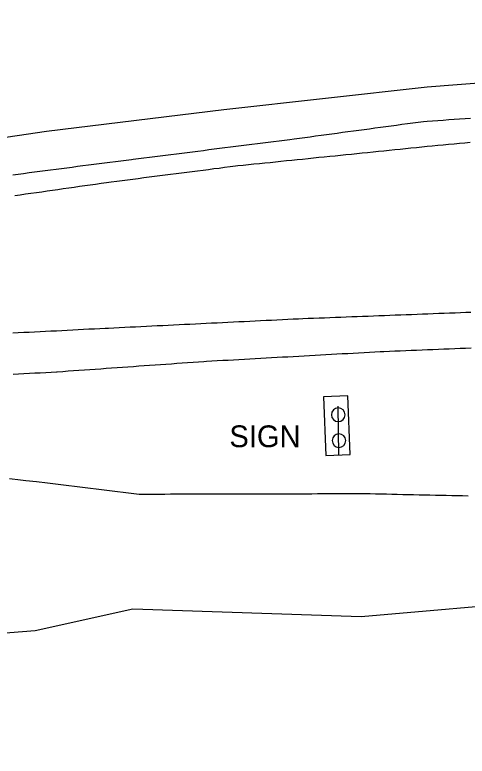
# Model space of a CAD drawing. Extents: x 1901471 to 1963503, y 756461 to 799997.
# Drawn here: x 1929072.4 to 1929155.5, y 772605.3 to 772741.4 of the extents above; entities that cross this region are included whole.
import ezdxf

# ---------------------------------------------------------------- set-up
doc = ezdxf.new("R2010")
doc.units = 0
for name, color, linetype in [('Default', 7, 'Continuous'), ('RD_EX_Bldg', 7, 'Continuous'), ('RD_EX_Conc', 7, 'Continuous'), ('RD_EX_GuardRail', 7, 'Continuous'), ('RD_EX_H2O', 7, 'Continuous'), ('RD_EX_Road', 7, 'Continuous'), ('RD_EX_VEG', 7, 'Continuous'), ('RD_HC_Cl', 7, 'Continuous')]:
    doc.layers.add(name, color=color, linetype=linetype)

# ---------------------------------------------------------------- blocks, each defined once
blk = doc.blocks.new('SIGNPOST')
at = {"layer": 'Default'}
for start, end in [(90, 270), (270, 90)]:
    blk.add_arc((0, 0), 0.127, start, end, dxfattribs=at)

msp = doc.modelspace()

# ---------------------------------------------------------------- linework, layer by layer
at = {"layer": 'RD_EX_Bldg'}
msp.add_lwpolyline([(1929131.74, 772669.6), (1929131.82, 772660.66)], dxfattribs=at)
at = {"layer": 'RD_EX_Conc'}
msp.add_lwpolyline([(1929133.97, 772660.73), (1929133.55, 772671.46), (1929129.06, 772671.29), (1929129.48, 772660.55)], close=True, dxfattribs=at)
at = {"layer": 'RD_EX_GuardRail'}
msp.add_lwpolyline([(1929474.41, 772727.1), (1929451.68, 772728.36), (1929414.45, 772730.43), (1929363.47, 772732.92), (1929302.7, 772734.83), (1929256.4, 772734.53), (1929220.15, 772733.36), (1929183.59, 772730.94), (1929148.14, 772728.16), (1929110.76, 772724.01), (1929078.24, 772720), (1929049.58, 772715.78), (1929018.26, 772709.47), (1928983.73, 772702.41), (1928948.59, 772694.52), (1928918.73, 772687.07), (1928901.27, 772682.37)], dxfattribs=at)
at = {"layer": 'RD_EX_H2O'}
msp.add_lwpolyline([(1929071.42, 772656.32), (1929073.41, 772656.08), (1929074.4, 772655.96), (1929076.39, 772655.73), (1929078.37, 772655.49), (1929080.36, 772655.25), (1929081.35, 772655.13), (1929082.34, 772655.01), (1929083.34, 772654.89), (1929084.33, 772654.77), (1929085.32, 772654.65), (1929086.31, 772654.53), (1929087.31, 772654.41), (1929088.3, 772654.29), (1929089.29, 772654.17), (1929090.28, 772654.05), (1929091.28, 772653.93), (1929092.27, 772653.81), (1929093.26, 772653.69), (1929094.26, 772653.57), (1929095.25, 772653.45), (1929095.96, 772653.46), (1929096.96, 772653.46), (1929097.96, 772653.46), (1929098.96, 772653.46), (1929099.96, 772653.46), (1929100.96, 772653.47), (1929101.96, 772653.47), (1929102.96, 772653.47), (1929103.96, 772653.47), (1929104.96, 772653.48), (1929105.96, 772653.48), (1929106.96, 772653.48), (1929107.96, 772653.48), (1929108.96, 772653.48), (1929109.96, 772653.49), (1929110.95, 772653.49), (1929111.95, 772653.49), (1929112.95, 772653.49), (1929113.95, 772653.5), (1929114.95, 772653.5), (1929115.95, 772653.5), (1929116.95, 772653.5), (1929117.95, 772653.5), (1929118.95, 772653.51), (1929119.95, 772653.51), (1929120.95, 772653.51), (1929121.95, 772653.51), (1929122.95, 772653.51), (1929124.95, 772653.52), (1929125.95, 772653.52), (1929125.95, 772653.52), (1929126.95, 772653.52), (1929127.95, 772653.53), (1929128.95, 772653.53), (1929129.95, 772653.53), (1929131.95, 772653.53), (1929132.95, 772653.54), (1929133.95, 772653.54), (1929134.95, 772653.54), (1929135.95, 772653.54), (1929136.95, 772653.55), (1929137.63, 772653.53), (1929138.63, 772653.51), (1929139.63, 772653.49), (1929140.63, 772653.47), (1929141.63, 772653.44), (1929142.63, 772653.42), (1929143.63, 772653.4), (1929144.63, 772653.38), (1929145.63, 772653.36), (1929146.63, 772653.33), (1929147.63, 772653.31), (1929148.63, 772653.29), (1929149.63, 772653.27), (1929150.63, 772653.25), (1929151.63, 772653.23), (1929152.63, 772653.2), (1929153.63, 772653.18), (1929154.63, 772653.16), (1929155.63, 772653.14)], dxfattribs=at)
at = {"layer": 'RD_EX_Road'}
for points in [[(1929156.07, 772722.41), (1929155.07, 772722.34), (1929154.07, 772722.27), (1929153.08, 772722.2), (1929152.08, 772722.14), (1929151.08, 772722.07), (1929150.08, 772722), (1929149.09, 772721.93), (1929148.09, 772721.87), (1929147.45, 772721.82), (1929146.46, 772721.69), (1929145.47, 772721.55), (1929144.48, 772721.42), (1929143.49, 772721.29), (1929142.5, 772721.15), (1929141.51, 772721.02), (1929140.51, 772720.88), (1929139.52, 772720.75), (1929138.53, 772720.61), (1929137.54, 772720.48), (1929136.55, 772720.35), (1929135.56, 772720.21), (1929134.57, 772720.08), (1929133.58, 772719.94), (1929132.59, 772719.81), (1929131.6, 772719.67), (1929130.61, 772719.54), (1929129.62, 772719.41), (1929128.63, 772719.27), (1929127.64, 772719.14), (1929126.65, 772719), (1929125.66, 772718.87), (1929124.67, 772718.73), (1929123.68, 772718.6), (1929122.89, 772718.49), (1929121.9, 772718.37), (1929120.91, 772718.24), (1929119.92, 772718.12), (1929118.92, 772718), (1929117.93, 772717.87), (1929116.94, 772717.75), (1929115.95, 772717.62), (1929114.96, 772717.5), (1929113.96, 772717.37), (1929112.97, 772717.25), (1929111.98, 772717.12), (1929110.99, 772717), (1929110, 772716.88), (1929109, 772716.75), (1929108.01, 772716.63), (1929107.02, 772716.5), (1929106.03, 772716.38), (1929105.04, 772716.25), (1929104.05, 772716.13), (1929103.05, 772716), (1929102.06, 772715.88), (1929101.07, 772715.76), (1929100.08, 772715.63), (1929099.09, 772715.51), (1929098.09, 772715.38), (1929097.1, 772715.26), (1929096.11, 772715.13), (1929095.12, 772715.01), (1929094.13, 772714.88), (1929093.84, 772714.85), (1929092.84, 772714.72), (1929091.85, 772714.59), (1929090.86, 772714.46), (1929089.87, 772714.33), (1929088.88, 772714.21), (1929087.89, 772714.08), (1929086.9, 772713.95), (1929085.9, 772713.82), (1929084.91, 772713.69), (1929083.92, 772713.57), (1929082.93, 772713.44), (1929081.94, 772713.31), (1929080.95, 772713.18), (1929079.96, 772713.05), (1929078.96, 772712.92), (1929077.97, 772712.8), (1929076.98, 772712.67), (1929075.99, 772712.54), (1929075, 772712.41), (1929074.01, 772712.28), (1929073.02, 772712.15), (1929072.02, 772712.03)], [(1929072.39, 772708.27), (1929073.38, 772708.41), (1929074.37, 772708.55), (1929075.36, 772708.69), (1929076.35, 772708.83), (1929077.34, 772708.97), (1929078.33, 772709.11), (1929079.32, 772709.26), (1929080.31, 772709.4), (1929081.3, 772709.54), (1929082.29, 772709.68), (1929083.28, 772709.82), (1929084.27, 772709.96), (1929085.26, 772710.1), (1929086.25, 772710.24), (1929087.24, 772710.38), (1929088.23, 772710.52), (1929089.22, 772710.66), (1929090.11, 772710.79), (1929091.1, 772710.92), (1929092.09, 772711.04), (1929093.08, 772711.17), (1929094.07, 772711.3), (1929095.06, 772711.42), (1929096.06, 772711.55), (1929097.05, 772711.68), (1929098.04, 772711.8), (1929099.03, 772711.93), (1929100.02, 772712.06), (1929101.01, 772712.18), (1929102.01, 772712.31), (1929103, 772712.44), (1929103.99, 772712.56), (1929104.98, 772712.69), (1929105.97, 772712.82), (1929106.96, 772712.94), (1929107.95, 772713.07), (1929108.95, 772713.2), (1929109.94, 772713.32), (1929110.93, 772713.45), (1929111.92, 772713.58), (1929112.91, 772713.7), (1929113.32, 772713.75), (1929114.31, 772713.86), (1929115.31, 772713.96), (1929116.3, 772714.06), (1929117.3, 772714.16), (1929118.29, 772714.26), (1929119.29, 772714.36), (1929120.28, 772714.46), (1929121.27, 772714.57), (1929122.27, 772714.67), (1929123.26, 772714.77), (1929124.26, 772714.87), (1929125.25, 772714.97), (1929126.25, 772715.07), (1929127.24, 772715.17), (1929128.24, 772715.28), (1929129.23, 772715.38), (1929130.23, 772715.48), (1929131.22, 772715.58), (1929132.21, 772715.68), (1929133.21, 772715.78), (1929134.2, 772715.88), (1929135.2, 772715.99), (1929136.19, 772716.09), (1929137.19, 772716.19), (1929138.18, 772716.29), (1929139.18, 772716.39), (1929140.17, 772716.49), (1929141.17, 772716.59), (1929142.16, 772716.69), (1929143.15, 772716.8), (1929144.15, 772716.9), (1929145.14, 772717), (1929146.14, 772717.1), (1929147.13, 772717.2), (1929148.13, 772717.3), (1929149.06, 772717.4), (1929150.06, 772717.49), (1929151.06, 772717.59), (1929152.05, 772717.68), (1929153.05, 772717.77), (1929154.04, 772717.87), (1929155.04, 772717.96), (1929156.03, 772718.06)], [(1929156.14, 772686.79), (1929155.25, 772686.77), (1929154.25, 772686.73), (1929153.25, 772686.69), (1929152.25, 772686.66), (1929151.25, 772686.62), (1929150.25, 772686.58), (1929149.25, 772686.54), (1929148.25, 772686.5), (1929147.26, 772686.46), (1929146.26, 772686.43), (1929145.26, 772686.39), (1929144.26, 772686.35), (1929143.26, 772686.31), (1929142.26, 772686.27), (1929141.26, 772686.23), (1929140.26, 772686.2), (1929139.26, 772686.16), (1929138.26, 772686.12), (1929137.26, 772686.08), (1929136.26, 772686.04), (1929135.26, 772686), (1929134.27, 772685.97), (1929133.27, 772685.93), (1929132.27, 772685.89), (1929131.27, 772685.85), (1929130.27, 772685.81), (1929129.27, 772685.77), (1929128.27, 772685.74), (1929127.27, 772685.7), (1929126.27, 772685.66), (1929125.27, 772685.62), (1929124.52, 772685.59), (1929123.52, 772685.54), (1929122.52, 772685.49), (1929121.53, 772685.45), (1929120.53, 772685.4), (1929119.53, 772685.35), (1929118.53, 772685.3), (1929117.53, 772685.25), (1929116.53, 772685.2), (1929115.53, 772685.15), (1929114.54, 772685.1), (1929113.54, 772685.05), (1929112.54, 772685), (1929111.54, 772684.95), (1929110.54, 772684.91), (1929109.54, 772684.86), (1929108.54, 772684.81), (1929107.54, 772684.76), (1929106.55, 772684.71), (1929105.55, 772684.66), (1929104.55, 772684.61), (1929103.55, 772684.56), (1929102.55, 772684.51), (1929101.55, 772684.46), (1929100.55, 772684.41), (1929099.56, 772684.36), (1929098.56, 772684.32), (1929097.56, 772684.27), (1929096.56, 772684.22), (1929095.56, 772684.17), (1929094.56, 772684.12), (1929093.56, 772684.07), (1929092.57, 772684.02), (1929091.57, 772683.97), (1929090.57, 772683.92), (1929089.57, 772683.87), (1929089.01, 772683.85), (1929088.01, 772683.8), (1929087.01, 772683.75), (1929086.01, 772683.7), (1929085.01, 772683.64), (1929084.02, 772683.59), (1929083.02, 772683.54), (1929082.02, 772683.49), (1929081.02, 772683.44), (1929080.02, 772683.39), (1929079.02, 772683.34), (1929078.02, 772683.29), (1929077.03, 772683.24), (1929076.03, 772683.19), (1929075.03, 772683.14), (1929074.03, 772683.09), (1929073.03, 772683.04), (1929072.03, 772682.99)], [(1929156.17, 772680.23), (1929155.17, 772680.19), (1929154.17, 772680.15), (1929153.17, 772680.11), (1929152.18, 772680.07), (1929151.18, 772680.03), (1929150.18, 772679.99), (1929149.18, 772679.95), (1929148.18, 772679.91), (1929147.18, 772679.87), (1929146.18, 772679.83), (1929145.18, 772679.79), (1929144.18, 772679.75), (1929143.19, 772679.71), (1929142.19, 772679.67), (1929141.19, 772679.63), (1929140.19, 772679.59), (1929139.51, 772679.56), (1929138.52, 772679.51), (1929137.52, 772679.45), (1929136.52, 772679.4), (1929135.52, 772679.34), (1929134.52, 772679.28), (1929133.52, 772679.23), (1929132.53, 772679.17), (1929131.53, 772679.12), (1929130.53, 772679.06), (1929129.53, 772679.01), (1929128.53, 772678.95), (1929127.54, 772678.89), (1929126.54, 772678.84), (1929125.54, 772678.78), (1929124.54, 772678.73), (1929123.54, 772678.67), (1929122.54, 772678.61), (1929121.55, 772678.56), (1929120.55, 772678.5), (1929119.55, 772678.45), (1929118.55, 772678.39), (1929117.55, 772678.34), (1929116.55, 772678.28), (1929115.56, 772678.22), (1929114.56, 772678.17), (1929113.56, 772678.11), (1929112.56, 772678.06), (1929111.56, 772678), (1929110.57, 772677.95), (1929109.57, 772677.89), (1929108.57, 772677.83), (1929107.57, 772677.78), (1929107.12, 772677.75), (1929106.12, 772677.68), (1929105.13, 772677.61), (1929104.13, 772677.54), (1929103.13, 772677.47), (1929102.13, 772677.4), (1929101.14, 772677.33), (1929100.14, 772677.26), (1929099.14, 772677.19), (1929098.14, 772677.12), (1929097.15, 772677.05), (1929096.15, 772676.98), (1929095.15, 772676.91), (1929094.16, 772676.84), (1929093.16, 772676.77), (1929092.16, 772676.69), (1929091.16, 772676.62), (1929090.17, 772676.55), (1929089.17, 772676.48), (1929088.17, 772676.41), (1929087.17, 772676.34), (1929086.18, 772676.27), (1929085.18, 772676.2), (1929084.18, 772676.13), (1929083.18, 772676.06), (1929082.19, 772675.99), (1929081.19, 772675.92), (1929080.19, 772675.85), (1929080.06, 772675.84), (1929079.06, 772675.78), (1929078.06, 772675.73), (1929077.06, 772675.68), (1929076.07, 772675.62), (1929075.07, 772675.57), (1929074.07, 772675.52), (1929073.07, 772675.46), (1929072.07, 772675.41)]]:
    msp.add_lwpolyline(points, dxfattribs=at)
at = {"layer": 'RD_EX_VEG'}
msp.add_lwpolyline([(1928901.78, 772617.79), (1928939.07, 772631.97), (1928955.51, 772629.95), (1928963.84, 772623.54), (1928995.64, 772628.5), (1929018.6, 772629.41), (1929043.45, 772625.85), (1929076.11, 772628.4), (1929094.06, 772632.36), (1929135.99, 772630.95), (1929169.72, 772633.88), (1929175.5, 772642.28), (1929203.49, 772652.85), (1929221.22, 772649.78), (1929234.45, 772641.48), (1929262.77, 772640.06)], dxfattribs=at)
at = {"layer": 'RD_HC_Cl'}
for centre, radius, start, end in [((1933934.02, 762479.74), 11482.38, 112.01316, 122.84589), ((1933920.67, 762509.14), 11420.5, 112.014247, 122.846378), ((1933910.03, 762523.4), 11373.86, 112.013249, 123.541888)]:
    msp.add_arc(centre, radius, start, end, dxfattribs=at)

# ---------------------------------------------------------------- block references
at = {"layer": 'RD_EX_Bldg', "xscale": 9.84251968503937, "yscale": 9.84251968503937}
for p in [(1929131.78, 772668.01), (1929131.92, 772663.26)]:
    msp.add_blockref('SIGNPOST', p, dxfattribs=at)

# ---------------------------------------------------------------- texts
at = {"layer": 'RD_EX_Road'}
msp.add_text('SIGN', height=4, dxfattribs=at).set_placement((1929111.8, 772662.06))

doc.saveas('drawing.dxf')
